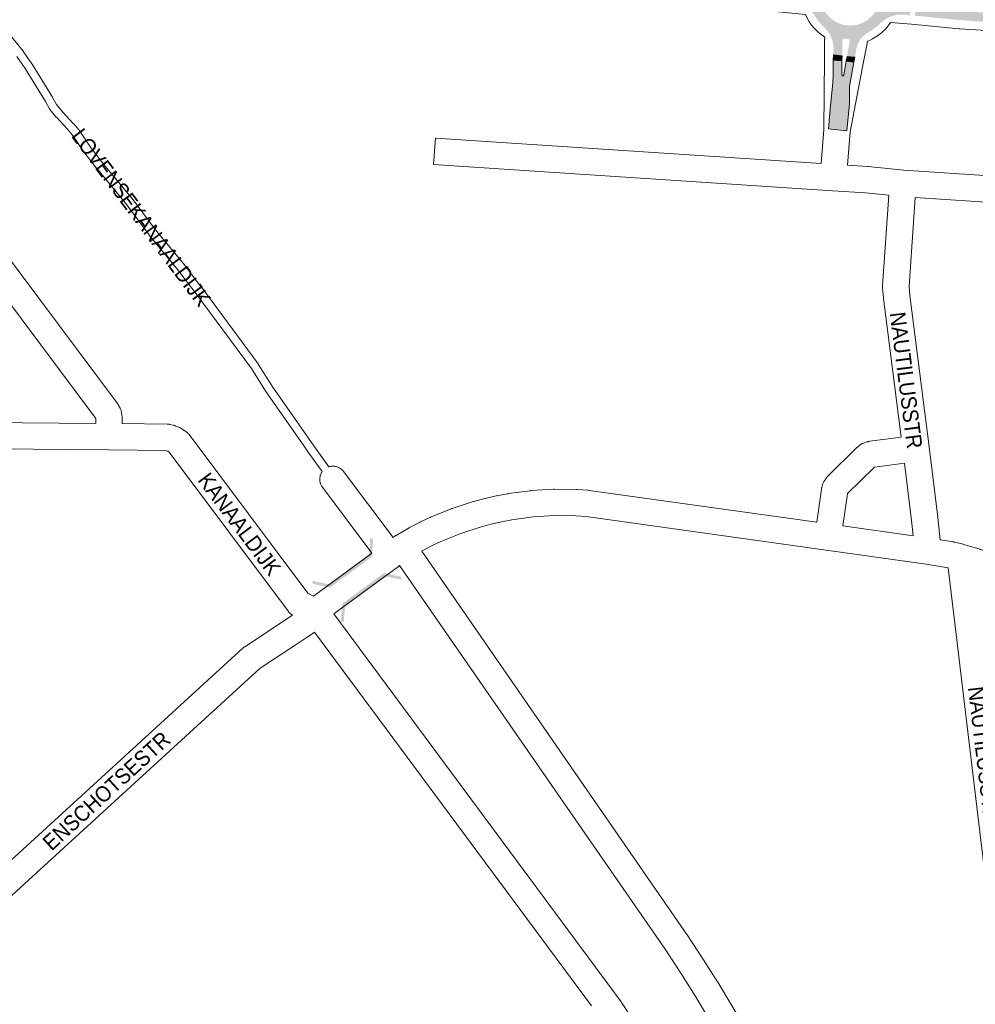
# Paper-space layout 'Layout1' of a CAD drawing. Header units: metres. Extents: x 123097 to 144122, y 392739 to 407589.
# Tile 355 of 510: x 135225 to 135697, y 397471 to 397957. Entities that reach past the tile are written whole.
import ezdxf
from ezdxf.enums import TextEntityAlignment as Align

# ---------------------------------------------------------------- set-up
doc = ezdxf.new("R2010")
doc.units = ezdxf.units.M
doc.header["$MEASUREMENT"] = 0
for name, color, linetype, lineweight in [('gs-anno-wegen algemeen tekst', 7, 'Continuous', 0), ('gs-knt-paden', 7, 'Continuous', 0), ('gs-knt-wegen algemeen', 7, 'Continuous', 0), ('gs-symb-viaduct', 7, 'Continuous', 0), ('ir-ARC-asfalt-hoofdwegen-te inspecteren', 5, 'Continuous', 0)]:
    doc.layers.add(name, color=color, linetype=linetype, lineweight=lineweight)
doc.styles.add('Style-Arial', font='arial.ttf')

# ---------------------------------------------------------------- blocks, each defined once
blk = doc.blocks.new('gg0-viaduct_7')
at = {"layer": 'gs-symb-viaduct', "linetype": 'Continuous'}
blk.add_hatch(color=7, dxfattribs=at).paths.add_polyline_path([(55.8, -16.9), (38.7, -3.7), (-38.7, -3.7), (-55.8, -16.9), (-58, -14), (-40, 0), (40, 0), (58, -14)])

psp = doc.layouts.get("Layout1")

# ---------------------------------------------------------------- hatches: boundary and pattern name
at = {"layer": 'ir-ARC-asfalt-hoofdwegen-te inspecteren', "linetype": 'Continuous', "lineweight": 13, "extrusion": (0, 0, -1)}
h = psp.add_hatch(color=5, dxfattribs=at)
h.paths.add_polyline_path([(-135637.123, 397938.602), (-135637.53, 397940.929), (-135637.835, 397942.621), (-135638.478, 397944.908), (-135639.583, 397947.011), (-135641.103, 397948.837), (-135642.97, 397950.306), (-135645.895, 397952.11), (-135648.588, 397954.245), (-135649.62, 397955.273), (-135652.053, 397957.258), (-135654.851, 397958.68), (-135657.888, 397959.476), (-135661.025, 397959.608), (-135661.86, 397959.518), (-135664.188, 397959.301), (-135664.621, 397963.78), (-135656.447, 397964.556), (-135655.775, 397964.906), (-135655.551, 397965.629), (-135655.716, 397967.59), (-135656.088, 397968.255), (-135656.82, 397968.464), (-135664.983, 397967.702), (-135665.304, 397971.709), (-135662.971, 397971.92), (-135662.444, 397971.958), (-135659.652, 397972.362), (-135657.036, 397973.419), (-135654.746, 397975.068), (-135652.915, 397977.214), (-135652.024, 397978.758), (-135650.905, 397980.489), (-135648.276, 397983.449), (-135646.282, 397985.568), (-135644.749, 397988.041), (-135643.738, 397990.769), (-135643.288, 397993.644), (-135643.277, 397994.229), (-135643.316, 397997.079), (-135638.827, 397997.53), (-135638.712, 397990.475), (-135638.398, 397989.773), (-135637.66, 397989.556), (-135635.886, 397989.696), (-135635.204, 397990.069), (-135635.006, 397990.821), (-135636.225, 397997.769), (-135632.278, 397998.064), (-135631.918, 397996.019), (-135631.729, 397994.9), (-135631.114, 397992.534), (-135630.001, 397990.358), (-135628.442, 397988.474), (-135626.513, 397986.973), (-135625.671, 397986.435), (-135623.304, 397984.98), (-135621.14, 397983.237), (-135620.964, 397983.08), (-135620.071, 397982.238), (-135617.62, 397980.134), (-135614.758, 397978.636), (-135611.631, 397977.823), (-135608.402, 397977.737), (-135605.582, 397978.02), (-135605.083, 397973.554), (-135613.214, 397972.807), (-135613.893, 397972.432), (-135614.113, 397971.689), (-135613.916, 397969.213), (-135613.551, 397968.533), (-135612.816, 397968.298), (-135604.661, 397969.063), (-135604.296, 397965.124), (-135608.404, 397964.732), (-135611.057, 397964.119), (-135613.501, 397962.92), (-135615.61, 397961.198), (-135617.273, 397959.042), (-135619.557, 397955.665), (-135622.421, 397952.762), (-135624.213, 397950.643), (-135625.535, 397948.204), (-135626.332, 397945.546), (-135626.571, 397942.782), (-135626.499, 397939.674), (-135630.809, 397939.225), (-135630.914, 397946.759), (-135631.226, 397947.466), (-135631.962, 397947.704), (-135633.732, 397947.549), (-135634.393, 397947.162), (-135634.576, 397946.419), (-135633.244, 397938.959)])
h.paths.add_polyline_path([(-135634.798, 397954.127), (-135638.022, 397954.49), (-135641.084, 397955.562), (-135643.831, 397957.288), (-135646.125, 397959.582), (-135647.851, 397962.329), (-135648.923, 397965.391), (-135649.286, 397968.615), (-135648.923, 397971.839), (-135647.851, 397974.901), (-135646.125, 397977.648), (-135643.831, 397979.942), (-135641.084, 397981.668), (-135638.022, 397982.74), (-135634.798, 397983.103), (-135631.574, 397982.74), (-135628.512, 397981.668), (-135625.765, 397979.942), (-135623.471, 397977.648), (-135621.745, 397974.901), (-135620.673, 397971.839), (-135620.31, 397968.615), (-135620.673, 397965.391), (-135621.745, 397962.329), (-135623.471, 397959.582), (-135625.765, 397957.288), (-135628.512, 397955.562), (-135631.574, 397954.49)], flags=16)
at = {"layer": 'ir-ARC-asfalt-hoofdwegen-te inspecteren', "linetype": 'Continuous', "lineweight": 13}
h = psp.add_hatch(color=5, dxfattribs=at)
h.paths.add_polyline_path([(136054.614, 397890.637), (136055.792, 397893.794), (136056.242, 397897.133), (136055.942, 397900.49), (136054.907, 397903.696), (136053.188, 397906.594), (136050.87, 397909.04), (136048.069, 397910.913), (136047.865, 397911.002), (136046.472, 397911.661), (136046.02, 397911.842), (136040.886, 397913.9), (136027.362, 397918.221), (136013.731, 397922.189), (136000, 397925.799), (135982.38, 397929.879), (135964.635, 397933.371), (135946.783, 397936.273), (135928.845, 397938.58), (135910.84, 397940.291), (135890.605, 397942.263), (135858.332, 397945.128), (135803.109, 397950.403), (135788.792, 397951.778), (135772.646, 397953.015), (135740.277, 397954.45), (135727.536, 397954.861), (135711.142, 397955.423), (135694.769, 397956.419), (135678.428, 397957.848), (135671.016, 397958.649), (135666.679, 397959.074), (135667.017, 397963.575), (135689.119, 397961.467), (135706.1, 397960.184), (135723.115, 397959.46), (135733.131, 397959.259), (135733.846, 397959.54), (135734.164, 397960.24), (135733.905, 397960.963), (135733.215, 397961.302), (135667.365, 397967.46), (135667.749, 397971.475), (135672.061, 397971.055), (135678.564, 397970.486), (135718.869, 397966.691), (135733.988, 397965.297), (135734.183, 397965.278), (135818.495, 397957.268), (135919.955, 397947.628), (135928.938, 397946.774), (135959.199, 397944.034), (135983.999, 397941.667), (135992.015, 397940.958), (136000, 397939.957), (136010.766, 397938.135), (136021.429, 397935.784), (136031.963, 397932.908), (136042.342, 397929.515), (136052.106, 397925.481), (136052.207, 397925.764), (136052.996, 397925.439), (136053.631, 397925.178), (136056.742, 397924.072), (136060.019, 397923.663), (136063.306, 397923.97), (136066.45, 397924.98), (136069.302, 397926.645), (136071.727, 397928.886), (136073.612, 397931.597), (136076.19, 397936.26), (136080.723, 397944.045), (136086.09, 397952.47), (136091.939, 397960.567), (136098.25, 397968.31), (136100.75, 397970.69), (136103.87, 397973.18), (136106.16, 397975.14), (136108.36, 397977.24), (136110.49, 397979.9), (136106.076, 397973.319), (136101.491, 397966.96), (136096.672, 397960.564), (136091.799, 397954.065), (136087.356, 397947.344), (136083.225, 397940.472), (136079.436, 397933.924), (136070.283, 397918.079), (136066.219, 397910.865)])
h.paths.add_polyline_path([(136064.193, 397912.744), (136063.425, 397912.826), (136060.756, 397914.277), (136059.181, 397915.081), (136048.875, 397919.787), (136038.309, 397923.879), (136027.522, 397927.342), (136016.549, 397930.164), (136005.429, 397932.336), (136000.776, 397933.031), (136000.315, 397933.218), (136000, 397933.603), (136000, 397934.455), (136000.427, 397934.912), (136001.042, 397935.028), (136003.04, 397934.805), (136005.817, 397934.364), (136017.063, 397932.156), (136028.162, 397929.295), (136039.073, 397925.789), (136049.762, 397921.652), (136060.19, 397916.897), (136062.668, 397915.602), (136064.486, 397914.611), (136064.925, 397913.976), (136064.805, 397913.213)], flags=16)
psp.add_hatch(color=5, dxfattribs=at).paths.add_polyline_path([(135625.099, 397914.73), (135624.021, 397903.203), (135633.163, 397902.271), (135634.438, 397915.476), (135634.523, 397924.034), (135634.518, 397924.109), (135634.524, 397924.183), (135636.642, 397936.166), (135632.804, 397936.547), (135631.616, 397929.791), (135631.324, 397929.397), (135630.836, 397929.441), (135630.619, 397929.881), (135630.75, 397936.79), (135626.465, 397937.167), (135626.321, 397929.228), (135626.249, 397926.031), (135626.243, 397925.97)], flags=0)

# ---------------------------------------------------------------- linework, layer by layer
at = {"layer": 'gs-knt-paden', "color": 7, "linetype": 'Continuous', "flags": 128}
for points in [[(135218.179, 397952.138), (135226.871, 397941.382), (135226.921, 397941.319), (135226.967, 397941.253), (135231.097, 397935.21), (135231.126, 397935.168), (135231.153, 397935.124), (135241.143, 397918.781), (135241.178, 397918.721), (135243.158, 397915.216), (135246.095, 397911.588), (135251.621, 397905.676), (135251.676, 397905.615), (135254.196, 397902.685), (135254.245, 397902.625), (135254.292, 397902.563), (135254.337, 397902.5), (135260.337, 397893.628), (135266.619, 397885.639), (135280.98, 397868.233), (135281.013, 397868.193), (135281.044, 397868.152), (135292.079, 397853.284), (135305.578, 397837.026), (135305.629, 397836.961), (135314.814, 397824.914), (135314.834, 397824.887), (135342.623, 397787.165), (135342.664, 397787.108), (135342.702, 397787.05), (135349.861, 397775.772), (135370.167, 397746.687), (135377.608, 397736.374)], [(135374.348, 397734.023), (135366.898, 397744.348), (135366.88, 397744.373), (135346.54, 397773.507), (135346.491, 397773.581), (135339.345, 397784.837), (135311.607, 397822.49), (135302.458, 397834.49), (135288.951, 397850.758), (135288.917, 397850.801), (135288.884, 397850.844), (135277.847, 397865.715), (135263.504, 397883.099), (135263.474, 397883.135), (135257.132, 397891.199), (135257.088, 397891.257), (135257.047, 397891.316), (135251.072, 397900.152), (135248.655, 397902.962), (135243.109, 397908.896), (135243.062, 397908.949), (135243.016, 397909.003), (135239.928, 397912.817), (135239.877, 397912.883), (135239.828, 397912.951), (135239.783, 397913.022), (135239.74, 397913.093), (135237.695, 397916.714), (135227.75, 397932.984), (135223.694, 397938.918)]]:
    psp.add_lwpolyline(points, dxfattribs=at)
at = {"layer": 'gs-knt-wegen algemeen', "color": 7, "linetype": 'Continuous', "flags": 128}
for points in [[(135622.273, 397948.471), (135621.619, 397948.868), (135619.983, 397950.063), (135618.455, 397951.394), (135617.046, 397952.85), (135615.767, 397954.421), (135614.626, 397956.095), (135613.632, 397957.86), (135612.795, 397959.699), (135602.65, 397960.665), (135562.684, 397964.469), (135562.508, 397964.488), (135520.727, 397969.616), (135520.428, 397969.66), (135447.697, 397982.038), (135414.99, 397987.487), (135377.981, 397993.259), (135343.245, 397997.901), (135308.415, 398001.75), (135273.489, 398004.81), (135256.031, 398006.039), (135237.339, 398007.135), (135178.029, 398008.994)], [(135715.101, 397950.898), (135688.817, 397952.597), (135688.6, 397952.614), (135665.097, 397954.926), (135654.666, 397955.621), (135653.492, 397953.982), (135652.178, 397952.445), (135650.739, 397951.024), (135649.184, 397949.731), (135647.525, 397948.575), (135645.773, 397947.565), (135643.942, 397946.707), (135643.257, 397946.455)], [(135136.348, 397950.947), (135273.29, 397767.596), (135273.444, 397767.38), (135273.589, 397767.159), (135273.725, 397766.932), (135273.852, 397766.7), (135274.598, 397765.262), (135274.731, 397764.991), (135274.851, 397764.714), (135274.958, 397764.431), (135275.052, 397764.144), (135275.133, 397763.853), (135275.2, 397763.558), (135275.253, 397763.26), (135275.501, 397761.66), (135275.536, 397761.398), (135275.561, 397761.134), (135275.575, 397760.869), (135275.578, 397760.604), (135275.551, 397757.687), (135297.752, 397757.447), (135298.069, 397757.436), (135298.385, 397757.409), (135298.7, 397757.367), (135299.012, 397757.31), (135300.692, 397756.958), (135300.972, 397756.893), (135301.249, 397756.816), (135301.522, 397756.727), (135301.791, 397756.626), (135303.747, 397755.838), (135304.02, 397755.721), (135304.288, 397755.592), (135304.55, 397755.45), (135304.804, 397755.296), (135305.052, 397755.131), (135307.115, 397753.686), (135307.353, 397753.511), (135307.583, 397753.326), (135307.804, 397753.13), (135308.016, 397752.924), (135308.219, 397752.709), (135308.411, 397752.485), (135308.594, 397752.252), (135367.148, 397673.943), (135369.998, 397672.532)], [(135620.509, 397886.072), (135621.837, 397902.847), (135622.105, 397938.261), (135622.172, 397947.145), (135622.18, 397947.426), (135622.201, 397947.705), (135622.273, 397948.471)], [(135262.532, 397757.816), (135262.553, 397760.191), (135262.55, 397760.211), (135262.541, 397760.23), (135125.812, 397943.295)], [(135643.257, 397946.455), (135643.213, 397945.984), (135643.177, 397945.678), (135643.127, 397945.375), (135641.408, 397936.353), (135634.807, 397901.696), (135633.502, 397885.222)], [(135633.502, 397885.222), (135643.386, 397884.575), (135643.629, 397884.555), (135661.291, 397882.732), (135907.647, 397866.497), (135907.914, 397866.474), (135908.18, 397866.44), (135908.444, 397866.395), (135908.706, 397866.339), (135912.601, 397865.425), (135912.838, 397865.364), (135913.072, 397865.295), (135920.699, 397862.888), (135920.948, 397862.804), (135921.194, 397862.71), (135921.435, 397862.606), (135921.672, 397862.492), (135946.644, 397849.893), (136015.498, 397816.396), (136018.493, 397814.94)], [(135659.945, 397751.081), (135651.239, 397819.422), (135651.208, 397819.717), (135650.8, 397824.733), (135650.785, 397824.975), (135650.779, 397825.217), (135650.782, 397825.459), (135650.794, 397825.701), (135653.823, 397870.414)], [(135666.799, 397869.321), (135663.817, 397825.305), (135664.174, 397820.921), (135673.677, 397746.319), (135678.045, 397711.467), (135678.064, 397711.303), (135679.158, 397700.327)], [(135935.043, 397841.163), (135916.278, 397850.63), (135909.387, 397852.805), (135906.255, 397853.54), (135666.799, 397869.321)], [(135026.917, 397759.94), (135262.532, 397757.816)], [(135409.331, 397701.544), (135410.135, 397702.139), (135410.346, 397702.287), (135410.526, 397702.404), (135410.756, 397702.545), (135417.181, 397706.241), (135417.425, 397706.374), (135422.293, 397708.905), (135422.506, 397709.01), (135427.463, 397711.36), (135427.625, 397711.434), (135427.788, 397711.504), (135437.941, 397715.656), (135438.163, 397715.742), (135438.387, 397715.819), (135448.817, 397719.219), (135448.987, 397719.272), (135449.158, 397719.32), (135454.458, 397720.733), (135454.688, 397720.79), (135460.038, 397722.009), (135460.27, 397722.058), (135465.659, 397723.081), (135465.834, 397723.112), (135466.01, 397723.138), (135476.883, 397724.592), (135477.119, 397724.619), (135477.356, 397724.637), (135488.306, 397725.294), (135488.543, 397725.304), (135488.78, 397725.305), (135499.749, 397725.164), (135499.927, 397725.16), (135500.105, 397725.15), (135505.578, 397724.779), (135505.811, 397724.759), (135506.043, 397724.731), (135618.298, 397708.98), (135620.611, 397725.393), (135620.655, 397725.664), (135620.71, 397725.932), (135620.777, 397726.198), (135621.109, 397727.415), (135621.195, 397727.706), (135621.296, 397727.993), (135621.409, 397728.275), (135621.536, 397728.551), (135621.675, 397728.821), (135621.827, 397729.084), (135621.991, 397729.34), (135623.101, 397730.987), (135623.25, 397731.2), (135623.408, 397731.407), (135623.574, 397731.607), (135623.749, 397731.8), (135623.93, 397731.986), (135637.929, 397745.778), (135638.121, 397745.96), (135638.32, 397746.133), (135638.525, 397746.298), (135639.487, 397747.039), (135639.729, 397747.216), (135639.978, 397747.382), (135640.234, 397747.537), (135640.498, 397747.679), (135640.767, 397747.809), (135641.042, 397747.926), (135641.323, 397748.031), (135643.199, 397748.683), (135643.446, 397748.764), (135643.697, 397748.834), (135643.95, 397748.895), (135644.206, 397748.945), (135644.463, 397748.985), (135659.945, 397751.081)], [(135268.921, 397744.739), (135268.913, 397744.738), (135027.233, 397746.916), (135027.213, 397746.914), (135027.194, 397746.906), (135015.775, 397740.287), (135015.544, 397740.053), (135013.925, 397737.626), (135013.054, 397736.117), (135011.901, 397733.297), (135011.485, 397731.826), (135011.138, 397729.471)], [(135268.927, 397744.739), (135268.924, 397744.738), (135268.921, 397744.739)], [(135268.927, 397744.739), (135268.924, 397744.738), (135268.921, 397744.739)], [(135359.713, 397663.103), (135359.708, 397663.105), (135359.445, 397663.26), (135359.189, 397663.426), (135358.941, 397663.605), (135358.701, 397663.794), (135358.471, 397663.995), (135358.251, 397664.207), (135358.041, 397664.428), (135357.841, 397664.659), (135357.652, 397664.9), (135298.791, 397743.62), (135298.194, 397744.038), (135297.466, 397744.331), (135296.973, 397744.434), (135268.927, 397744.739)], [(135661.577, 397738.163), (135646.856, 397736.17), (135646.659, 397736.102), (135633.533, 397723.17), (135633.423, 397723.007)], [(135665.878, 397702.292), (135665.116, 397709.929), (135661.577, 397738.163)], [(135398.854, 397693.812), (135374.402, 397726.26), (135374.216, 397726.52), (135374.043, 397726.789), (135373.883, 397727.065), (135373.737, 397727.35), (135373.606, 397727.641), (135373.489, 397727.938), (135373.386, 397728.241), (135373.298, 397728.548), (135373.226, 397728.859), (135373.169, 397729.173), (135373.127, 397729.49), (135373.102, 397729.809), (135373.091, 397730.128), (135373.097, 397730.448), (135373.118, 397730.767), (135373.154, 397731.084), (135373.207, 397731.399), (135373.274, 397731.711), (135373.357, 397732.02), (135373.455, 397732.324), (135373.568, 397732.623), (135373.695, 397732.916), (135373.836, 397733.203), (135373.992, 397733.482), (135374.161, 397733.753), (135374.343, 397734.016), (135374.348, 397734.023)], [(135377.608, 397736.374), (135377.664, 397736.393), (135377.971, 397736.481), (135378.282, 397736.553), (135378.596, 397736.61), (135378.913, 397736.652), (135379.232, 397736.677), (135379.551, 397736.688), (135379.871, 397736.682), (135380.19, 397736.661), (135380.507, 397736.625), (135380.822, 397736.572), (135381.134, 397736.505), (135381.443, 397736.422), (135381.747, 397736.324), (135382.046, 397736.211), (135382.339, 397736.084), (135382.626, 397735.943), (135382.905, 397735.787), (135383.176, 397735.618), (135383.439, 397735.436), (135383.692, 397735.242), (135383.936, 397735.035), (135384.169, 397734.816), (135384.391, 397734.587), (135384.601, 397734.346), (135384.8, 397734.096), (135409.331, 397701.544)], [(135633.423, 397723.007), (135631.192, 397707.169), (135665.878, 397702.292)], [(135683.145, 397686.503), (135672.209, 397688.254), (135622.932, 397695.182), (135504.465, 397711.805), (135499.403, 397712.148), (135488.849, 397712.283), (135478.373, 397711.655), (135467.912, 397710.256), (135462.815, 397709.288), (135457.697, 397708.122), (135452.684, 397706.786), (135442.649, 397703.514), (135432.88, 397699.52), (135428.191, 397697.297), (135423.553, 397694.886), (135423.381, 397694.787)], [(135679.158, 397700.327), (135685.736, 397699.274), (135685.96, 397699.234), (135686.183, 397699.186), (135690.539, 397698.172), (135690.936, 397698.067), (135698.735, 397695.724), (135698.989, 397695.642), (135699.24, 397695.549), (135727.402, 397684.498), (135727.627, 397684.405), (135738.517, 397679.654), (135738.668, 397679.585), (135738.818, 397679.513), (135831.656, 397633.221)], [(135423.381, 397694.787), (135554.242, 397505.569), (135554.335, 397505.431), (135562.406, 397493.101), (135562.464, 397493.01), (135569.341, 397482.112), (135569.421, 397481.983), (135582.664, 397459.873), (135582.74, 397459.742), (135589.103, 397448.535), (135589.176, 397448.403), (135601.376, 397425.701), (135601.447, 397425.566), (135607.281, 397414.075), (135607.372, 397413.887), (135607.458, 397413.697), (135641.548, 397334.321), (135693.437, 397214.142)], [(135369.998, 397672.532), (135398.854, 397693.812)], [(135411.871, 397687.236), (135380.017, 397663.743)], [(135411.878, 397687.24), (135411.875, 397687.238), (135411.871, 397687.236)], [(135411.878, 397687.24), (135411.875, 397687.238), (135411.871, 397687.236)], [(135412.469, 397687.676), (135411.878, 397687.24)], [(135682.101, 397207.56), (135681.749, 397208.368), (135681.74, 397208.389), (135629.592, 397329.165), (135629.587, 397329.177), (135595.577, 397408.367), (135589.872, 397419.604), (135577.743, 397442.173), (135571.455, 397453.248), (135558.29, 397475.228), (135551.482, 397486.016), (135543.487, 397498.231), (135412.469, 397687.676)], [(135700.732, 397539.824), (135683.145, 397686.503)], [(135123.83, 397482.345), (135128.173, 397480.299), (135131.845, 397478.949), (135133.123, 397478.6), (135134.423, 397478.379), (135135.728, 397478.276), (135144.699, 397477.973), (135146.233, 397478.025), (135148.101, 397478.239), (135149.96, 397478.626), (135151.208, 397479.057), (135151.472, 397479.21), (135153.322, 397480.549), (135154.605, 397481.608), (135335.269, 397646.955), (135335.465, 397647.127), (135335.667, 397647.292), (135335.876, 397647.448), (135336.091, 397647.595), (135359.713, 397663.103)], [(135380.017, 397663.743), (135521.764, 397472.326), (135521.971, 397472.029), (135527.42, 397463.743), (135527.532, 397463.568), (135537.486, 397447.324), (135537.59, 397447.148), (135542.309, 397438.874), (135542.376, 397438.755), (135546.92, 397430.382), (135547.014, 397430.201), (135555.571, 397413.18), (135555.681, 397412.948), (135586.324, 397345.47), (135586.39, 397345.322), (135586.451, 397345.172), (135594.17, 397325.65), (135602.149, 397305.468), (135602.254, 397305.183), (135602.346, 397304.893), (135602.424, 397304.599), (135616.824, 397244.81), (135636.588, 397188.058), (135638.634, 397182.727)], [(135370.431, 397654.81), (135367.729, 397652.803), (135367.576, 397652.693), (135367.421, 397652.588), (135360.907, 397648.312), (135343.676, 397636.999), (135343.672, 397636.997)], [(135507.104, 397470.245), (135370.431, 397654.81)], [(135343.672, 397636.997), (135163.273, 397471.892)]]:
    psp.add_lwpolyline(points, dxfattribs=at)
psp.add_lwpolyline([(135653.823, 397870.414), (135642.414, 397871.591), (135626.067, 397872.661), (135429.271, 397885.538, -0.3844754), (135429.263, 397885.548), (135430.111, 397898.521, -0.3844758), (135430.122, 397898.53), (135620.509, 397886.072)], format="xyb", dxfattribs=at)
at = {"layer": 'ir-ARC-asfalt-hoofdwegen-te inspecteren', "color": 5, "linetype": 'Continuous', "lineweight": 13}
for points in [[(135625.099, 397914.73), (135624.021, 397903.203), (135633.163, 397902.271), (135634.438, 397915.476), (135634.523, 397924.034), (135634.518, 397924.109), (135634.524, 397924.183), (135636.642, 397936.166), (135632.804, 397936.547), (135631.616, 397929.791), (135631.324, 397929.397), (135630.836, 397929.441), (135630.619, 397929.881), (135630.75, 397936.79), (135626.465, 397937.167), (135626.321, 397929.228), (135626.249, 397926.031), (135626.243, 397925.97)], [(135626.499, 397939.674), (135626.465, 397937.167), (135630.75, 397936.79), (135630.809, 397939.225)], [(135636.642, 397936.166), (135637.123, 397938.602), (135633.244, 397938.959), (135632.804, 397936.547)]]:
    psp.add_lwpolyline(points, close=True, dxfattribs=at)
psp.add_solid([(135626.499, 397939.674), (135626.465, 397937.167), (135630.809, 397939.225), (135630.75, 397936.79)], dxfattribs=at)
at = {"layer": 'ir-ARC-asfalt-hoofdwegen-te inspecteren', "color": 5, "linetype": 'Continuous', "lineweight": 13, "extrusion": (0, 0, -1)}
psp.add_solid([(-135636.642, 397936.166), (-135637.123, 397938.602), (-135632.804, 397936.547), (-135633.244, 397938.959)], dxfattribs=at)

# ---------------------------------------------------------------- block references
at = {"layer": 'gs-symb-viaduct', "color": 7, "linetype": 'Continuous', "extrusion": (0, 0, -1), "xscale": 0.3194761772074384, "zscale": 0.3194761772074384}
for p, yscale, rotation in [((-135388.439, 397684.333), 0.4728755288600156, 143.5924179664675), ((-135394.502, 397676.418), 0.4728755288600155, 323.5924179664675)]:
    psp.add_blockref('gg0-viaduct_7', p, dxfattribs=dict(at, yscale=yscale, rotation=rotation))

# ---------------------------------------------------------------- texts
at = {"layer": 'gs-anno-wegen algemeen tekst', "color": 7, "style": 'Style-Arial', "width": 0.909091}
for s, rotation, p in [('LOVENSEKANAALDIJK', 306.75536, (135284.964, 397859.498)), ('NAUTILUSSTR', 277.28979, (135662.38, 397779.088)), ('KANAALDIJK', 306.75536, (135333.483, 397708.102)), ('NAUTILUSSTR', 276.79839, (135700.701, 397594.209)), ('ENSCHOTSESTR', 42.46538, (135267.853, 397576.429))]:
    psp.add_text(s, height=7.7, rotation=rotation, dxfattribs=at).set_placement(p, align=Align.MIDDLE_CENTER)

doc.saveas('drawing.dxf')
